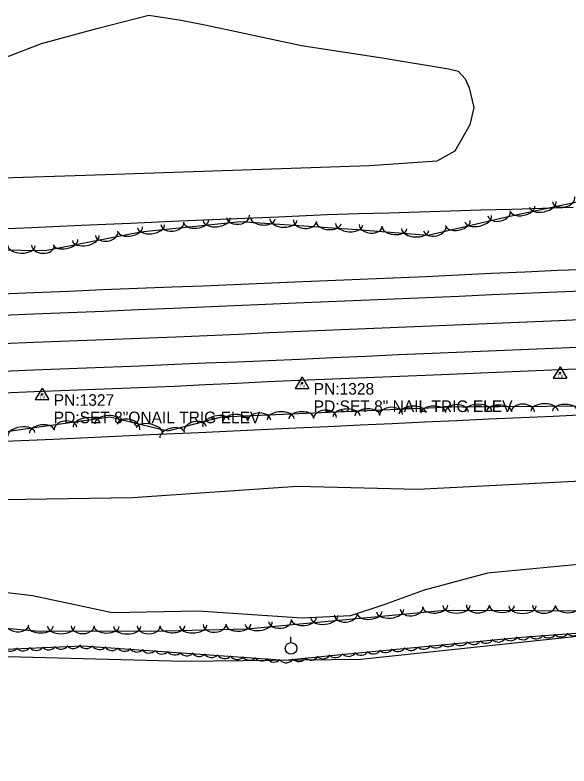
# Model space of a CAD drawing. Extents: x 1441650 to 1491889, y 345904 to 358319.
# Drawn here: x 1484113.8 to 1484352.3, y 345990.1 to 346313.7 of the extents above; entities that cross this region are included whole.
import ezdxf

# ---------------------------------------------------------------- set-up
doc = ezdxf.new("R2010")
doc.units = 0
for name, color, linetype in [('S_EDGE_PAVEMENT', 7, 'Continuous'), ('S_MISC_BOUNDARY', 7, 'Continuous'), ('S_PAVEMENT_CROWN', 7, 'Continuous'), ('S_SECONDARY_CTL', 7, 'Continuous'), ('S_SECONDARY_CTL_ANNOT', 7, 'Continuous'), ('S_SHOULDER', 7, 'Continuous'), ('S_STREAM', 7, 'Continuous'), ('S_TREE', 7, 'Continuous'), ('S_UTILITY_POLE', 7, 'Continuous')]:
    doc.layers.add(name, color=color, linetype=linetype)

msp = doc.modelspace()

# ---------------------------------------------------------------- linework, layer by layer
at = {"layer": 'S_EDGE_PAVEMENT'}
for points in [[(1484108.47, 346184.39), (1484121.76, 346184.93), (1484136.8, 346185.52), (1484151.83, 346186.12), (1484166.87, 346186.71), (1484181.91, 346187.31), (1484195.13, 346187.89), (1484208.36, 346188.47), (1484221.59, 346189.05), (1484234.81, 346189.63), (1484248.84, 346190.22), (1484262.87, 346190.81), (1484276.9, 346191.4), (1484290.93, 346191.99), (1484304.98, 346192.58), (1484319.03, 346193.18), (1484333.08, 346193.77), (1484347.13, 346194.36), (1484361.42, 346194.93)], [(1484108.5, 346160.22), (1484121.79, 346160.75), (1484136.99, 346161.35), (1484152.19, 346161.95), (1484167.39, 346162.56), (1484182.59, 346163.16), (1484196.03, 346163.73), (1484209.47, 346164.3), (1484222.9, 346164.87), (1484236.34, 346165.44), (1484250.6, 346166.08), (1484264.86, 346166.71), (1484279.12, 346167.34), (1484293.37, 346167.97), (1484307.27, 346168.56), (1484321.17, 346169.15), (1484335.07, 346169.74), (1484348.97, 346170.33), (1484362.62, 346170.88)]]:
    msp.add_lwpolyline(points, dxfattribs=at)
at = {"layer": 'S_MISC_BOUNDARY'}
msp.add_lwpolyline([(1483721.08, 346022.38), (1483853.21, 346026.48), (1483940.45, 346020.3), (1483983.09, 346032.12), (1484077.99, 346038.11), (1484186.66, 346035.19), (1484262.72, 346036.1), (1484366.78, 346047.2), (1484474.11, 346049.09), (1484505.74, 346047.5), (1484537.7, 346043.76), (1484581.71, 346052.58), (1484673.46, 346058.39), (1484796.14, 346058.47), (1484830.32, 346052.63), (1484882.43, 346063.4), (1484953.01, 346070.02), (1484972.52, 346067.91), (1484992.4, 346062.05), (1485010.82, 346047.37), (1485024.91, 346027.7), (1485037.87, 346004.94), (1485049.52, 345990.09)], dxfattribs=at)
at = {"layer": 'S_PAVEMENT_CROWN'}
msp.add_lwpolyline([(1484108.43, 346172.17), (1484121.75, 346172.68), (1484137.09, 346173.28), (1484152.43, 346173.87), (1484167.77, 346174.46), (1484183.11, 346175.05), (1484196.53, 346175.63), (1484209.96, 346176.21), (1484223.38, 346176.8), (1484236.8, 346177.38), (1484250.8, 346177.98), (1484264.8, 346178.58), (1484278.8, 346179.17), (1484292.79, 346179.77), (1484306.62, 346180.35), (1484320.45, 346180.93), (1484334.28, 346181.51), (1484348.11, 346182.09), (1484362.53, 346182.69)], dxfattribs=at)
at = {"layer": 'S_SECONDARY_CTL'}
for p, q in [((1484348.51, 346162.08), (1484345.5, 346157.13)), ((1484348.51, 346162.08), (1484351.46, 346157.13)), ((1484237.41, 346157.71), (1484234.4, 346152.76)), ((1484237.41, 346157.71), (1484240.36, 346152.76)), ((1484345.5, 346157.13), (1484351.46, 346157.13)), ((1484125.47, 346152.89), (1484122.46, 346147.94)), ((1484125.47, 346152.89), (1484128.42, 346147.94)), ((1484234.4, 346152.76), (1484240.36, 346152.76)), ((1484122.46, 346147.94), (1484128.42, 346147.94))]:
    msp.add_line(p, q, dxfattribs=at)
for centre, radius in [((1484348.51, 346159.47), 0.311), ((1484348.51, 346159.47), 0.183), ((1484348.51, 346159.47), 0.103), ((1484237.41, 346155.1), 0.311), ((1484237.41, 346155.1), 0.183), ((1484237.41, 346155.1), 0.103), ((1484125.47, 346150.28), 0.311), ((1484125.47, 346150.28), 0.183), ((1484125.47, 346150.28), 0.103)]:
    msp.add_circle(centre, radius, dxfattribs=at)
at = {"layer": 'S_SHOULDER'}
for points in [[(1484107.83, 346193.59), (1484121.87, 346194.17), (1484136.77, 346194.75), (1484151.67, 346195.34), (1484166.57, 346195.92), (1484181.46, 346196.5), (1484194.68, 346197.04), (1484207.9, 346197.57), (1484221.12, 346198.11), (1484234.33, 346198.64), (1484248.37, 346199.25), (1484262.41, 346199.85), (1484276.45, 346200.46), (1484290.49, 346201.06), (1484304.75, 346201.73), (1484319.02, 346202.41), (1484333.28, 346203.08), (1484347.54, 346203.75), (1484361.28, 346204.21)], [(1484108.67, 346150.89), (1484122, 346151.43), (1484137.1, 346152.02), (1484152.21, 346152.62), (1484167.32, 346153.21), (1484182.42, 346153.8), (1484195.8, 346154.44), (1484209.18, 346155.07), (1484222.56, 346155.71), (1484235.94, 346156.34), (1484250.46, 346156.91), (1484264.98, 346157.48), (1484279.51, 346158.06), (1484294.03, 346158.63), (1484307.6, 346159.19), (1484321.18, 346159.76), (1484334.75, 346160.32), (1484348.33, 346160.89), (1484362.25, 346161.49)]]:
    msp.add_lwpolyline(points, dxfattribs=at)
at = {"layer": 'S_STREAM'}
for points in [[(1484097.54, 346290.73), (1484125.19, 346301.36), (1484149.08, 346307.79), (1484171.44, 346313.66), (1484185.4, 346311.45), (1484196.23, 346309.26), (1484211.05, 346306.09), (1484237.18, 346300.5), (1484271.84, 346295.28), (1484300.48, 346290.43), (1484304.61, 346289.53), (1484307.66, 346286.1), (1484309.29, 346282.22), (1484311.31, 346273.84), (1484309.59, 346266.31), (1484303.21, 346254.96), (1484295.42, 346250.74), (1484266.47, 346248.69), (1484144.15, 346244.49), (1483942.95, 346238.09)], [(1483697.68, 346087.58), (1483841.6, 346095.1), (1483903.92, 346093.18), (1483946.29, 346092.43), (1484022.07, 346098.18), (1484062.83, 346104.23), (1484164.41, 346105.73), (1484235.47, 346110.69), (1484287.15, 346109.41), (1484363.24, 346113.23), (1484448.92, 346118.18), (1484539.22, 346122), (1484597.4, 346123.74), (1484652.52, 346128.83), (1484698.78, 346127.44), (1484754.01, 346130.07), (1484785.88, 346131.91), (1484830.37, 346134.37), (1484897.63, 346137.76)], [(1484362.52, 346077.48), (1484317.29, 346073.13), (1484289.92, 346065.8), (1484272.66, 346059.55), (1484258.27, 346054.82), (1484237.5, 346053.83), (1484192.71, 346056.79), (1484155.66, 346056.15), (1484139.58, 346059.54), (1484121.3, 346063.46), (1484102.99, 346065.5), (1484070.17, 346062.45), (1484013.24, 346060.26), (1483971.27, 346050.04), (1483948.67, 346043.07), (1483935.68, 346041.71), (1483895.59, 346040.77), (1483873.1, 346036.93)]]:
    msp.add_lwpolyline(points, dxfattribs=at)
at = {"layer": 'S_TREE'}
for points in [[(1484749.61, 346246.95), (1484675.17, 346234.72), (1484646.61, 346229.42), (1484598.08, 346232.05), (1484549.89, 346232.34), (1484498.45, 346232.94), (1484448.55, 346222.09), (1484417.48, 346223.64), (1484359.08, 346233.81), (1484324.87, 346226.41), (1484291.6, 346218.7), (1484261.18, 346221.14), (1484210.85, 346224.61), (1484167.79, 346220.03), (1484126.83, 346212), (1484095.67, 346212.54), (1484049.55, 346214.15), (1484010.96, 346214.38), (1483977.41, 346209.58), (1483935.1, 346205.91), (1483892.8, 346204.51), (1483853.25, 346208.59), (1483808.67, 346211.27), (1483712.13, 346196.86)], [(1484099.86, 346221.23), (1484121.06, 346222.15), (1484142.26, 346223.07), (1484163.47, 346224), (1484184.67, 346224.92), (1484205.87, 346225.84), (1484227.07, 346226.77), (1484248.27, 346227.69), (1484261.5, 346228.08), (1484274.73, 346228.48), (1484287.96, 346228.87), (1484301.19, 346229.27), (1484314.43, 346229.66), (1484327.66, 346230.05), (1484340.89, 346230.45), (1484354.12, 346230.84)], [(1484099.86, 346221.23), (1484121.06, 346222.15), (1484142.26, 346223.07), (1484163.46, 346224), (1484184.67, 346224.92), (1484205.87, 346225.84), (1484227.07, 346226.77), (1484248.27, 346227.69), (1484261.5, 346228.08), (1484274.73, 346228.48), (1484287.96, 346228.87), (1484301.19, 346229.27), (1484314.42, 346229.66), (1484327.66, 346230.05), (1484340.89, 346230.45), (1484354.12, 346230.84)], [(1483761.33, 346118.88), (1483880.69, 346124.7), (1484004.14, 346128.1), (1484102.83, 346133.17), (1484154.66, 346140.46), (1484179.53, 346134.51), (1484202.92, 346140.52), (1484301.74, 346144.77), (1484404.81, 346145.58), (1484446.41, 346148.48), (1484522.77, 346153.47), (1484622.93, 346159.73), (1484683.76, 346159.21), (1484739.77, 346164.23), (1484818.53, 346167.83)], [(1484109.42, 346130.01), (1484130.29, 346130.97), (1484151.16, 346131.93), (1484172.03, 346132.88), (1484192.91, 346133.84), (1484213.78, 346134.8), (1484234.65, 346135.76), (1484248.52, 346136.4), (1484262.38, 346137.04), (1484276.25, 346137.68), (1484290.11, 346138.33), (1484303.97, 346138.97), (1484317.84, 346139.61), (1484331.7, 346140.25), (1484345.57, 346140.89), (1484359.43, 346141.53)], [(1484109.42, 346130.01), (1484130.29, 346130.97), (1484151.16, 346131.93), (1484172.04, 346132.88), (1484192.91, 346133.84), (1484213.78, 346134.8), (1484234.65, 346135.76), (1484248.52, 346136.4), (1484262.38, 346137.04), (1484276.25, 346137.68), (1484290.11, 346138.33), (1484303.97, 346138.97), (1484317.84, 346139.61), (1484331.7, 346140.25), (1484345.57, 346140.89), (1484359.43, 346141.53)], [(1484857.17, 346083.9), (1484737.9, 346076.08), (1484673.14, 346068.42), (1484637.32, 346067.12), (1484586.4, 346064.1), (1484524.52, 346062.56), (1484473.16, 346062.24), (1484376.52, 346056.75), (1484298.99, 346057.14), (1484213.57, 346049.05), (1484172.45, 346048.06), (1484122.71, 346048.18), (1484064.4, 346053.4), (1484012.02, 346048.38), (1483971.85, 346041.47), (1483938.55, 346039.52), (1483923.3, 346060.26), (1483876.07, 346062.72), (1483833.89, 346061.94), (1483801.85, 346062.14), (1483786.92, 346051.43), (1483776.06, 346038.21), (1483703.77, 346028.55)], [(1484821.17, 346063.81), (1484681.53, 346058.39), (1484531.89, 346050.69), (1484470.59, 346052.18), (1484376.73, 346048.7), (1484331.98, 346045.42), (1484255.68, 346038.14), (1484229.95, 346035.5), (1484142.88, 346041.77), (1484092.96, 346039.58), (1484027.48, 346036.74), (1483930.08, 346025.5), (1483910.59, 346024.17), (1483838.95, 346029.66), (1483789.13, 346027.31), (1483709.24, 346023.99), (1483650.78, 346017.28), (1483587.1, 346020.39)]]:
    msp.add_lwpolyline(points, dxfattribs=at)
for centre, major_axis, ratio, start_param, end_param in [((1484341.03, 346232.07), (5.74, 1.24), 0.549261, 3.141651, 6.283243), ((1484350.02, 346234.29), (4.84, 1.05), 0.684291, 3.141688, 6.28328), ((1484322.21, 346228.24), (4.83, 1.12), 0.684295, 3.141609, 6.283201), ((1484332.36, 346230.2), (5.23, 1.13), 0.539895, 3.141649, 6.283242), ((1484200.65, 346225.65), (5.84, 0.62), 0.549249, 3.141435, 6.283027), ((1484209.83, 346226.89), (4.93, 0.52), 0.684275, 3.141334, 6.282927), ((1484220.5, 346226.07), (5.33, -0.37), 0.539894, 3.14156, 6.283153), ((1484313.25, 346225.89), (5.72, 1.33), 0.549264, 3.141603, 6.283195), ((1484172.39, 346222.65), (5.84, 0.62), 0.549249, 3.141435, 6.283027), ((1484181.57, 346223.89), (4.93, 0.52), 0.684275, 3.141334, 6.282927), ((1484191.84, 346224.72), (5.32, 0.57), 0.539882, 3.14144, 6.283032), ((1484229.35, 346225.46), (5.85, -0.4), 0.54926, 3.141559, 6.283152), ((1484238.61, 346225.08), (4.94, -0.34), 0.68429, 3.141538, 6.28313), ((1484248.87, 346224.11), (5.33, -0.37), 0.539894, 3.14156, 6.283153), ((1484257.71, 346223.5), (5.85, -0.4), 0.54926, 3.141559, 6.283152), ((1484266.99, 346223.06), (4.94, -0.4), 0.684357, 3.142554, 6.284147), ((1484294.51, 346221.82), (4.83, 1.12), 0.684295, 3.141609, 6.283201), ((1484304.61, 346223.89), (5.21, 1.21), 0.539898, 3.141602, 6.283195), ((1484153.28, 346219.61), (4.86, 0.95), 0.684285, 3.141593, 6.283185), ((1484163.44, 346221.34), (5.25, 1.03), 0.53989, 3.141593, 6.283185), ((1484277.23, 346221.98), (5.33, -0.43), 0.539947, 3.142162, 6.283755), ((1484286.07, 346221.27), (5.85, -0.47), 0.549314, 3.14218, 6.283773), ((1484135.54, 346215.86), (5.25, 1.03), 0.53989, 3.141593, 6.283185), ((1484144.24, 346217.57), (5.76, 1.13), 0.549256, 3.141593, 6.283185), ((1484116.6, 346214.29), (5.87, -0.1), 0.549251, 3.141593, 6.283185), ((1484125.86, 346214.39), (4.95, -0.09), 0.684278, 3.141593, 6.283185), ((1484284.97, 346141.97), (-5.86, -0.25), 0.538307, 3.141605, 6.283198), ((1484293.83, 346142.35), (-5.34, -0.23), 0.529127, 3.141605, 6.283198), ((1484304.06, 346142.46), (-4.96, -0.03), 0.670677, 3.143611, 6.285203), ((1484313.31, 346142.78), (-5.87, -0.04), 0.538334, 3.142848, 6.28444), ((1484322.18, 346142.85), (-5.35, -0.04), 0.529154, 3.142809, 6.284402), ((1484332.48, 346142.68), (-4.96, -0.03), 0.670677, 3.143611, 6.285203), ((1484341.74, 346143.01), (-5.87, -0.04), 0.538334, 3.142848, 6.28444), ((1484350.6, 346143.08), (-5.35, -0.04), 0.529154, 3.142809, 6.284402), ((1484218.93, 346138.87), (-4.95, -0.21), 0.670644, 3.141613, 6.283206), ((1484228.17, 346139.53), (-5.86, -0.25), 0.538307, 3.141605, 6.283198), ((1484237.03, 346139.91), (-5.34, -0.23), 0.529127, 3.141605, 6.283198), ((1484247.33, 346140.09), (-4.95, -0.21), 0.670644, 3.141613, 6.283206), ((1484256.57, 346140.75), (-5.86, -0.25), 0.538307, 3.141605, 6.283198), ((1484265.43, 346141.13), (-5.34, -0.23), 0.529127, 3.141605, 6.283198), ((1484275.73, 346141.32), (-4.95, -0.21), 0.670644, 3.141613, 6.283206), ((1484135.54, 346135.42), (-4.91, -0.69), 0.670779, 3.141593, 6.283185), ((1484144.67, 346136.96), (-5.81, -0.82), 0.538416, 3.141593, 6.283185), ((1484153.45, 346138.19), (-5.29, -0.74), 0.529234, 3.141593, 6.283185), ((1484162.66, 346136.14), (-4.82, 1.15), 0.671705, 3.141593, 6.283185), ((1484191.39, 346135.15), (-4.8, -1.23), 0.671259, 3.141593, 6.283185), ((1484200.29, 346137.7), (-5.68, -1.46), 0.538801, 3.141593, 6.283185), ((1484208.62, 346138.69), (-5.34, -0.23), 0.529127, 3.141605, 6.283198), ((1484116.52, 346133), (-5.81, -0.82), 0.538416, 3.141593, 6.283185), ((1484125.3, 346134.23), (-5.29, -0.74), 0.529234, 3.141593, 6.283185), ((1484171.73, 346134.24), (-5.71, 1.37), 0.539159, 3.141593, 6.283185), ((1484181.35, 346132.83), (-5.18, -1.33), 0.529613, 3.141593, 6.283185), ((1484284.53, 346058.16), (4.93, 0.47), 0.685237, 3.14155, 6.283143), ((1484294.81, 346058.87), (5.32, 0.5), 0.540641, 3.141568, 6.28316), ((1484303.87, 346059.23), (5.87, -0.03), 0.550027, 3.141592, 6.283184), ((1484313.13, 346059.45), (4.96, -0.02), 0.685244, 3.141591, 6.283183), ((1484323.43, 346059.14), (5.35, -0.03), 0.540647, 3.141592, 6.283184), ((1484332.3, 346059.09), (5.87, -0.03), 0.550027, 3.141592, 6.283184), ((1484341.56, 346059.31), (4.96, -0.02), 0.685244, 3.141591, 6.283183), ((1484351.86, 346059), (5.35, -0.03), 0.540647, 3.141592, 6.283184), ((1484247.04, 346054.35), (5.84, 0.55), 0.55002, 3.141567, 6.283159), ((1484256.23, 346055.48), (4.93, 0.47), 0.685237, 3.14155, 6.283143), ((1484266.51, 346056.19), (5.32, 0.5), 0.540641, 3.141568, 6.28316), ((1484275.34, 346057.03), (5.84, 0.55), 0.55002, 3.141567, 6.283159), ((1484114.77, 346051.28), (4.94, -0.44), 0.685287, 3.141425, 6.283018), ((1484199.74, 346051.1), (4.95, 0.12), 0.685305, 3.141343, 6.282936), ((1484210.04, 346051.09), (5.34, 0.13), 0.540695, 3.141445, 6.283038), ((1484218.74, 346051.67), (5.84, 0.55), 0.55002, 3.141567, 6.283159), ((1484227.93, 346052.8), (4.93, 0.47), 0.685237, 3.14155, 6.283143), ((1484238.21, 346053.52), (5.32, 0.5), 0.540641, 3.141568, 6.28316), ((1484124.83, 346050.29), (5.35, -0.01), 0.540704, 3.141438, 6.28303), ((1484133.7, 346050.27), (5.87, -0.01), 0.550085, 3.141433, 6.283025), ((1484142.96, 346050.51), (4.95, -0.01), 0.685317, 3.14133, 6.282923), ((1484153.26, 346050.23), (5.35, -0.01), 0.540704, 3.141438, 6.28303), ((1484162.13, 346050.21), (5.87, -0.01), 0.550085, 3.141433, 6.283025), ((1484171.38, 346050.45), (4.95, -0.01), 0.685317, 3.14133, 6.282923), ((1484181.63, 346050.4), (5.34, 0.13), 0.540695, 3.141445, 6.283038), ((1484190.49, 346050.62), (5.87, 0.14), 0.550075, 3.14144, 6.283033), ((1484321.88, 346047.13), (3.61, 0.49), 0.999987, 3.785203, 5.558404), ((1484327.13, 346047.7), (3.61, 0.49), 0.999987, 3.785203, 5.558404), ((1484332.51, 346048.13), (3.63, 0.27), 0.999987, 3.825789, 5.598989), ((1484338.14, 346048.51), (3.63, 0.27), 0.999987, 3.825789, 5.598989), ((1484343.57, 346048.9), (3.63, 0.27), 0.999987, 3.825789, 5.598989), ((1484348.85, 346049.32), (3.63, 0.27), 0.999987, 3.825789, 5.598989), ((1484354.12, 346049.78), (3.63, 0.27), 0.999987, 3.825789, 5.598989), ((1484128.33, 346043.76), (3.64, 0.16), 0.999987, 3.825789, 5.598989), ((1484133.62, 346044.02), (3.64, 0.16), 0.999987, 3.825789, 5.598989), ((1484138.9, 346044.33), (3.64, 0.16), 0.999987, 3.825789, 5.598989), ((1484144.54, 346044.32), (3.63, -0.26), 0.999987, 3.825789, 5.598989), ((1484150.16, 346043.88), (3.63, -0.26), 0.999987, 3.825789, 5.598989), ((1484284.3, 346043.51), (3.61, 0.49), 0.999987, 3.785203, 5.558404), ((1484289.71, 346044.02), (3.61, 0.49), 0.999987, 3.785203, 5.558404), ((1484294.99, 346044.56), (3.61, 0.49), 0.999987, 3.785203, 5.558404), ((1484300.24, 346045.14), (3.61, 0.49), 0.999987, 3.785203, 5.558404), ((1484305.56, 346045.57), (3.61, 0.49), 0.999987, 3.785203, 5.558404), ((1484311.18, 346046.08), (3.61, 0.49), 0.999987, 3.785203, 5.558404), ((1484316.6, 346046.59), (3.61, 0.49), 0.999987, 3.785203, 5.558404), ((1484111.91, 346043.15), (3.64, 0.16), 0.999987, 3.825789, 5.598989), ((1484117.25, 346043.31), (3.64, 0.16), 0.999987, 3.825789, 5.598989), ((1484122.89, 346043.52), (3.64, 0.16), 0.999987, 3.825789, 5.598989), ((1484155.59, 346043.48), (3.63, -0.26), 0.999987, 3.825789, 5.598989), ((1484160.88, 346043.14), (3.63, -0.26), 0.999987, 3.825789, 5.598989), ((1484166.16, 346042.83), (3.63, -0.26), 0.999987, 3.825789, 5.598989), ((1484171.47, 346042.38), (3.63, -0.26), 0.999987, 3.825789, 5.598989), ((1484177.1, 346041.94), (3.63, -0.26), 0.999987, 3.825789, 5.598989), ((1484182.53, 346041.55), (3.63, -0.26), 0.999987, 3.825789, 5.598989), ((1484187.82, 346041.2), (3.63, -0.26), 0.999987, 3.825789, 5.598989), ((1484193.1, 346040.9), (3.63, -0.26), 0.999987, 3.825789, 5.598989), ((1484198.41, 346040.44), (3.63, -0.26), 0.999987, 3.825789, 5.598989), ((1484251.77, 346040.41), (3.62, 0.37), 0.999987, 3.825789, 5.598989), ((1484257.41, 346040.95), (3.61, 0.49), 0.999987, 3.785203, 5.558404), ((1484262.83, 346041.46), (3.61, 0.49), 0.999987, 3.785203, 5.558404), ((1484268.1, 346042), (3.61, 0.49), 0.999987, 3.785203, 5.558404), ((1484273.36, 346042.57), (3.61, 0.49), 0.999987, 3.785203, 5.558404), ((1484278.67, 346043.01), (3.61, 0.49), 0.999987, 3.785203, 5.558404), ((1484204.04, 346040), (3.63, -0.26), 0.999987, 3.825789, 5.598989), ((1484209.47, 346039.61), (3.63, -0.26), 0.999987, 3.825789, 5.598989), ((1484214.76, 346039.26), (3.63, -0.26), 0.999987, 3.825789, 5.598989), ((1484220.04, 346038.96), (3.63, -0.26), 0.999987, 3.825789, 5.598989), ((1484225.35, 346038.5), (3.63, -0.26), 0.999987, 3.825789, 5.598989), ((1484230.52, 346038.2), (3.62, 0.37), 0.999987, 3.825789, 5.598989), ((1484235.94, 346038.76), (3.62, 0.37), 0.999987, 3.825789, 5.598989), ((1484241.21, 346039.33), (3.62, 0.37), 0.999987, 3.825789, 5.598989), ((1484246.46, 346039.94), (3.62, 0.37), 0.999987, 3.825789, 5.598989)]:
    msp.add_ellipse(centre, major_axis=major_axis, ratio=ratio, start_param=start_param, end_param=end_param, dxfattribs=at)
at = {"layer": 'S_UTILITY_POLE'}
msp.add_line((1484232.49, 346043.27), (1484232.49, 346045.75), dxfattribs=at)
msp.add_circle((1484232.64, 346040.75), 2.5, dxfattribs=at)

# ---------------------------------------------------------------- texts
at = {"layer": 'S_SECONDARY_CTL'}
for p in [(1484347.31, 346157.46), (1484236.21, 346153.09), (1484124.27, 346148.27)]:
    msp.add_text('TV', height=1.5, rotation=360, dxfattribs=at).set_placement(p)
at = {"layer": 'S_SECONDARY_CTL_ANNOT'}
for s, p in [('PN:1328', (1484242.41, 346150.1)), ('PN:1327', (1484130.47, 346145.28)), ('PD:SET 8" NAIL TRIG ELEV', (1484242.41, 346142.6)), ('PD:SET 8"QNAIL TRIG ELEV', (1484130.47, 346137.78))]:
    msp.add_text(s, height=5, dxfattribs=at).set_placement(p)

doc.saveas('drawing.dxf')
